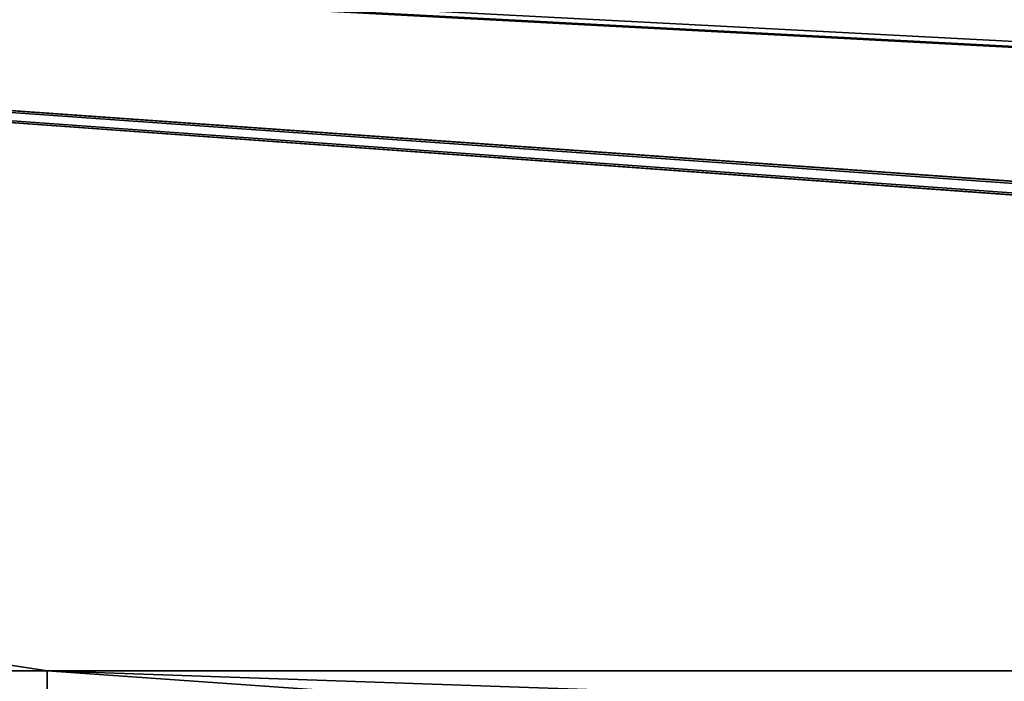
# Model space of a CAD drawing. Header units: millimetres. Extents: x -603 to 3703, y -115 to 249.
# Tile 465 of 656: x 1327 to 1372, y 22 to 52. Entities that reach past the tile are written whole.
import ezdxf

# ---------------------------------------------------------------- set-up
doc = ezdxf.new("R2010")
doc.units = ezdxf.units.MM
doc.layers.add('152', color=7, linetype='Continuous', true_color=0xffffff)

# ---------------------------------------------------------------- blocks, each defined once
blk = doc.blocks.new('UG_SURFACE_002')
at = {"layer": '152', "color": 252, "linetype": 'Continuous', "lineweight": 35}
for points in [[(2165, -13.3, 2212.25), (2165, 230.4, 2212.25), (835, 230.4, 2212.25), (835, -13.3, 2212.25)], [(985, -13.3, 2062.25), (985, 230.4, 2062.25), (2015, 230.4, 2062.25), (2015, -13.3, 2062.25)]]:
    blk.add_3dface(points, dxfattribs=at)
blk = doc.blocks.new('UG_SURFACE_111')
at = {"layer": '152', "color": 7, "linetype": 'Continuous', "lineweight": 35}
for points in [[(1958.65, 11.15, 2003.9), (1958.65, 229.15, 2003.9), (1041.35, 229.15, 2003.9), (1041.35, 11.15, 2003.9)], [(1041.5, 11.15, 2003.75), (1041.5, 229.15, 2003.75), (1958.5, 229.15, 2003.75), (1958.5, 11.15, 2003.75)]]:
    blk.add_3dface(points, dxfattribs=at)
blk = doc.blocks.new('UG_SURFACE_112')
at = {"layer": '152', "color": 41, "linetype": 'Continuous', "lineweight": 35}
for points in [[(1958.65, 229.15, 2003.9), (1958.65, 11.15, 2003.9), (1041.35, 11.15, 2003.9), (1041.35, 229.15, 2003.9)], [(1972.5, 19, 2017.75), (1972.5, 71, 2017.75), (1027.5, 71, 2017.75), (1027.5, 19, 2017.75)]]:
    blk.add_3dface(points, dxfattribs=at)
blk = doc.blocks.new('UG_SURFACE_128')
at = {"layer": '152', "color": 252, "linetype": 'Continuous', "lineweight": 35}
for points in [[(1026, 69.5, 2020.25), (1326.2, 22.801, 2020.25), (1328.7, 22.801, 2020.25)], [(1328.7, 22.801, 2020.25), (1671.3, 22.801, 2020.25), (1026, 69.5, 2020.25)], [(1974, 69.5, 2020.25), (1026, 69.5, 2020.25), (1671.3, 22.801, 2020.25), (1673.8, 22.801, 2020.25)], [(1026, 69.5, 2018.75), (1908.8, 22.801, 2018.75), (1906.3, 22.801, 2018.75)], [(1026, 69.5, 2018.75), (1685.2, 22.801, 2018.75), (1673.8, 22.801, 2018.75)], [(1026, 69.5, 2018.75), (1920.2, 22.801, 2018.75), (1908.8, 22.801, 2018.75)], [(1906.3, 22.801, 2018.75), (1687.7, 22.801, 2018.75), (1026, 69.5, 2018.75)], [(1687.7, 22.801, 2018.75), (1685.2, 22.801, 2018.75), (1026, 69.5, 2018.75)], [(1026, 69.5, 2018.75), (1671.3, 22.801, 2018.75), (1328.7, 22.801, 2018.75)], [(1673.8, 22.801, 2018.75), (1671.3, 22.801, 2018.75), (1026, 69.5, 2018.75)], [(1328.7, 22.801, 2018.75), (1326.2, 22.801, 2018.75), (1026, 69.5, 2018.75)], [(1026, 69.5, 2018.75), (1974, 69.5, 2018.75), (1922.7, 22.801, 2018.75), (1920.2, 22.801, 2018.75)], [(1326.2, 22.801, 2018.75), (1328.7, 22.801, 2018.75), (1328.7, 22.801, 2020.25), (1326.2, 22.801, 2020.25)], [(1328.7, 18.08, 2020.25), (1328.7, 22.801, 2020.25), (1328.7, 22.801, 2018.75), (1328.7, 18.08, 2018.75)], [(1328.7, 22.801, 2020.25), (1328.7, 18.08, 2020.25), (1671.3, 18.08, 2020.25), (1671.3, 22.801, 2020.25)], [(1328.7, 22.801, 2018.75), (1465.24, 18.08, 2018.75), (1395.72, 18.08, 2018.75)], [(1328.7, 22.801, 2018.75), (1671.3, 22.801, 2018.75), (1534.76, 18.08, 2018.75), (1465.24, 18.08, 2018.75)], [(1395.72, 18.08, 2018.75), (1328.7, 18.08, 2018.75), (1328.7, 22.801, 2018.75)]]:
    blk.add_3dface(points, dxfattribs=at)
blk = doc.blocks.new('UG_SURFACE_152')
at = {"layer": '152', "color": 252, "linetype": 'Continuous', "lineweight": 35}
for points in [[(1023.5, -30.22, 2021.75), (1976.5, -30.22, 2021.75), (1976.5, 62.62, 2021.75), (1023.5, 62.62, 2021.75)], [(1025, -30.22, 2020.25), (1025, 62.62, 2020.25), (1975, 62.62, 2020.25), (1975, -30.22, 2020.25)]]:
    blk.add_3dface(points, dxfattribs=at)

msp = doc.modelspace()

# ---------------------------------------------------------------- linework, layer by layer
at = {"layer": '152', "color": 252, "linetype": 'Continuous', "lineweight": -3, "true_color": 0x939598}
for p, q in [((1328.7, 22.801, 2020.25), (1326.2, 22.801, 2020.25)), ((1328.7, 22.801, 2018.75), (1326.2, 22.801, 2018.75)), ((1328.7, 18.08, 2020.25), (1328.7, 22.801, 2020.25)), ((1328.7, 18.08, 2018.75), (1328.7, 22.801, 2018.75)), ((1328.7, 22.801, 2018.75), (1328.7, 22.801, 2020.25))]:
    msp.add_line(p, q, dxfattribs=at)

# ---------------------------------------------------------------- block references
for name in ['UG_SURFACE_111', 'UG_SURFACE_002', 'UG_SURFACE_112', 'UG_SURFACE_152', 'UG_SURFACE_128']:
    msp.add_blockref(name, (0, 0), dxfattribs=at)

doc.saveas('drawing.dxf')
